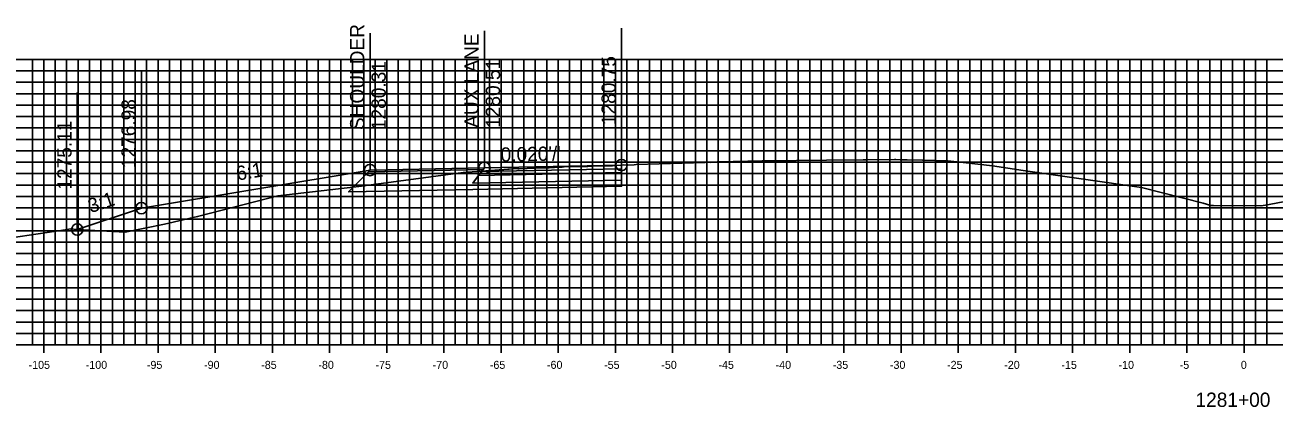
# Model space of a CAD drawing. Extents: x 674939 to 678919, y 750652 to 765176.
# Drawn here: x 678641.9 to 678751.2, y 763000.8 to 763034.3 of the extents above; entities that cross this region are included whole.
import ezdxf

# ---------------------------------------------------------------- set-up
doc = ezdxf.new("R2010")
doc.units = 0
for name, color, linetype in [('Level 10', 7, 'Continuous'), ('Level 16', 7, 'Continuous'), ('Level 18', 7, 'Continuous'), ('Level 19', 7, 'Continuous'), ('Level 20', 7, 'Continuous'), ('Level 22', 7, 'Continuous'), ('Level 23', 7, 'Continuous'), ('Level 4', 7, 'Continuous'), ('Level 8', 7, 'Continuous'), ('Level 9', 7, 'Continuous')]:
    doc.layers.add(name, color=color, linetype=linetype)

msp = doc.modelspace()

# ---------------------------------------------------------------- linework, layer by layer
at = {"layer": 'Level 10'}
msp.add_lwpolyline([(678640.67, 763015.67), (678645.39, 763016.36), (678645.89, 763016.44), (678646.39, 763016.4), (678650.66, 763016.17), (678654.08, 763016.85), (678656.98, 763017.53), (678662.08, 763018.85), (678664.01, 763019.35), (678671.6, 763020.23), (678671.65, 763020.24), (678671.72, 763020.25), (678680.22, 763021.4), (678683.78, 763021.64), (678684.12, 763021.67), (678684.23, 763021.68), (678684.8, 763021.73), (678684.99, 763021.7), (678685.12, 763021.71), (678687.2, 763021.8), (678687.58, 763021.8), (678687.73, 763021.81), (678688.67, 763021.86), (678688.86, 763021.84), (678689.05, 763021.88), (678690.94, 763021.91), (678691.11, 763021.92), (678691.86, 763021.96), (678693.19, 763021.98), (678693.27, 763021.98), (678694.06, 763022.04), (678694.07, 763022.04), (678694.23, 763022.05), (678694.61, 763022.03), (678695.18, 763022.07), (678695.35, 763022.08), (678701.4, 763022.27), (678701.62, 763022.28), (678701.63, 763022.28), (678701.65, 763022.28), (678701.84, 763022.26), (678701.86, 763022.27), (678702.43, 763022.31), (678702.58, 763022.31), (678706.36, 763022.42), (678706.71, 763022.42), (678712, 763022.46), (678715.21, 763022.5), (678715.51, 763022.5), (678717.96, 763022.53), (678717.99, 763022.53), (678718.07, 763022.53), (678718.45, 763022.51), (678718.63, 763022.5), (678718.63, 763022.5), (678719.02, 763022.5), (678719.07, 763022.49), (678720.4, 763022.47), (678720.46, 763022.47), (678722.53, 763022.42), (678722.62, 763022.41), (678722.63, 763022.41), (678722.89, 763022.39), (678723.96, 763022.26), (678726.52, 763021.96), (678729.22, 763021.57), (678739.55, 763020.07), (678744.95, 763018.7), (678745.61, 763018.51), (678745.87, 763018.51), (678750.01, 763018.46), (678750.4, 763018.53), (678757.99, 763019.97)], dxfattribs=at)
at = {"layer": 'Level 16'}
msp.add_lwpolyline([(678672.07, 763021.6), (678652.07, 763018.27), (678646.46, 763016.39)], dxfattribs=at)
at = {"layer": 'Level 18'}
for points in [[(678646.46, 763016.39), (678652.07, 763018.27), (678672.07, 763021.6), (678682.07, 763021.8), (678694.07, 763022.04)], [(678672.07, 763021.6), (678682.07, 763021.8), (678694.07, 763022.04)], [(678672.07, 763021.6), (678672.07, 763021.6)]]:
    msp.add_lwpolyline(points, dxfattribs=at)
for points in [[(678694.07, 763022.04), (678694.07, 763021.71), (678681.82, 763021.46), (678682.07, 763021.8)], [(678682.07, 763021.8), (678672.07, 763021.6), (678671.95, 763021.44), (678681.96, 763021.64)]]:
    msp.add_lwpolyline(points, close=True, dxfattribs=at)
at = {"layer": 'Level 19'}
msp.add_lwpolyline([(678694.07, 763020.72), (678694.07, 763020.18), (678681.07, 763019.91), (678670.2, 763019.69), (678671.95, 763021.44)], dxfattribs=at)
for points in [[(678694.07, 763021.38), (678694.07, 763020.72), (678681.07, 763020.45), (678681.57, 763021.12)], [(678694.07, 763021.71), (678694.07, 763021.38), (678681.57, 763021.12), (678681.82, 763021.46)]]:
    msp.add_lwpolyline(points, close=True, dxfattribs=at)
at = {"layer": 'Level 20'}
for p, q in [((678598.53, 763031.29), (678898.53, 763031.29)), ((678642.53, 763006.29), (678642.53, 763031.29)), ((678643.53, 763006.29), (678643.53, 763031.29)), ((678644.53, 763006.29), (678644.53, 763031.29)), ((678645.53, 763006.29), (678645.53, 763031.29)), ((678646.53, 763006.29), (678646.53, 763031.29)), ((678647.53, 763006.29), (678647.53, 763031.29)), ((678648.53, 763006.29), (678648.53, 763031.29)), ((678649.53, 763006.29), (678649.53, 763031.29)), ((678650.53, 763006.29), (678650.53, 763031.29)), ((678651.53, 763006.29), (678651.53, 763031.29)), ((678652.53, 763006.29), (678652.53, 763031.29)), ((678653.53, 763006.29), (678653.53, 763031.29)), ((678654.53, 763006.29), (678654.53, 763031.29)), ((678655.53, 763006.29), (678655.53, 763031.29)), ((678656.53, 763006.29), (678656.53, 763031.29)), ((678657.53, 763006.29), (678657.53, 763031.29)), ((678658.53, 763006.29), (678658.53, 763031.29)), ((678659.53, 763006.29), (678659.53, 763031.29)), ((678660.53, 763006.29), (678660.53, 763031.29)), ((678661.53, 763006.29), (678661.53, 763031.29)), ((678662.53, 763006.29), (678662.53, 763031.29)), ((678663.53, 763006.29), (678663.53, 763031.29)), ((678664.53, 763006.29), (678664.53, 763031.29)), ((678665.53, 763006.29), (678665.53, 763031.29)), ((678666.53, 763006.29), (678666.53, 763031.29)), ((678667.53, 763006.29), (678667.53, 763031.29)), ((678668.53, 763006.29), (678668.53, 763031.29)), ((678669.53, 763006.29), (678669.53, 763031.29)), ((678670.53, 763006.29), (678670.53, 763031.29)), ((678671.53, 763006.29), (678671.53, 763031.29)), ((678672.53, 763006.29), (678672.53, 763031.29)), ((678673.53, 763006.29), (678673.53, 763031.29)), ((678674.53, 763006.29), (678674.53, 763031.29)), ((678675.53, 763006.29), (678675.53, 763031.29)), ((678676.53, 763006.29), (678676.53, 763031.29)), ((678677.53, 763006.29), (678677.53, 763031.29)), ((678678.53, 763006.29), (678678.53, 763031.29)), ((678679.53, 763006.29), (678679.53, 763031.29)), ((678680.53, 763006.29), (678680.53, 763031.29)), ((678681.53, 763006.29), (678681.53, 763031.29)), ((678682.53, 763006.29), (678682.53, 763031.29)), ((678683.53, 763006.29), (678683.53, 763031.29)), ((678684.53, 763006.29), (678684.53, 763031.29)), ((678685.53, 763006.29), (678685.53, 763031.29)), ((678686.53, 763006.29), (678686.53, 763031.29)), ((678687.53, 763006.29), (678687.53, 763031.29)), ((678688.53, 763006.29), (678688.53, 763031.29)), ((678689.53, 763006.29), (678689.53, 763031.29)), ((678690.53, 763006.29), (678690.53, 763031.29)), ((678691.53, 763006.29), (678691.53, 763031.29)), ((678692.53, 763006.29), (678692.53, 763031.29)), ((678693.53, 763006.29), (678693.53, 763031.29)), ((678694.53, 763006.29), (678694.53, 763031.29)), ((678695.53, 763006.29), (678695.53, 763031.29)), ((678696.53, 763006.29), (678696.53, 763031.29)), ((678697.53, 763006.29), (678697.53, 763031.29)), ((678698.53, 763006.29), (678698.53, 763031.29)), ((678699.53, 763006.29), (678699.53, 763031.29)), ((678700.53, 763006.29), (678700.53, 763031.29)), ((678701.53, 763006.29), (678701.53, 763031.29)), ((678702.53, 763006.29), (678702.53, 763031.29)), ((678703.53, 763006.29), (678703.53, 763031.29)), ((678704.53, 763006.29), (678704.53, 763031.29)), ((678705.53, 763006.29), (678705.53, 763031.29)), ((678706.53, 763006.29), (678706.53, 763031.29)), ((678707.53, 763006.29), (678707.53, 763031.29)), ((678708.53, 763006.29), (678708.53, 763031.29)), ((678709.53, 763006.29), (678709.53, 763031.29)), ((678710.53, 763006.29), (678710.53, 763031.29)), ((678711.53, 763006.29), (678711.53, 763031.29)), ((678712.53, 763006.29), (678712.53, 763031.29)), ((678713.53, 763006.29), (678713.53, 763031.29)), ((678714.53, 763006.29), (678714.53, 763031.29)), ((678715.53, 763006.29), (678715.53, 763031.29)), ((678716.53, 763006.29), (678716.53, 763031.29)), ((678717.53, 763006.29), (678717.53, 763031.29)), ((678718.53, 763006.29), (678718.53, 763031.29)), ((678719.53, 763006.29), (678719.53, 763031.29)), ((678720.53, 763006.29), (678720.53, 763031.29)), ((678721.53, 763006.29), (678721.53, 763031.29)), ((678722.53, 763006.29), (678722.53, 763031.29)), ((678723.53, 763006.29), (678723.53, 763031.29)), ((678724.53, 763006.29), (678724.53, 763031.29)), ((678725.53, 763006.29), (678725.53, 763031.29)), ((678726.53, 763006.29), (678726.53, 763031.29)), ((678727.53, 763006.29), (678727.53, 763031.29)), ((678728.53, 763006.29), (678728.53, 763031.29)), ((678729.53, 763006.29), (678729.53, 763031.29)), ((678730.53, 763006.29), (678730.53, 763031.29)), ((678731.53, 763006.29), (678731.53, 763031.29)), ((678732.53, 763006.29), (678732.53, 763031.29)), ((678733.53, 763006.29), (678733.53, 763031.29)), ((678734.53, 763006.29), (678734.53, 763031.29)), ((678735.53, 763006.29), (678735.53, 763031.29)), ((678736.53, 763006.29), (678736.53, 763031.29)), ((678737.53, 763006.29), (678737.53, 763031.29)), ((678738.53, 763006.29), (678738.53, 763031.29)), ((678739.53, 763006.29), (678739.53, 763031.29)), ((678740.53, 763006.29), (678740.53, 763031.29)), ((678741.53, 763006.29), (678741.53, 763031.29)), ((678742.53, 763006.29), (678742.53, 763031.29)), ((678743.53, 763006.29), (678743.53, 763031.29)), ((678744.53, 763006.29), (678744.53, 763031.29)), ((678745.53, 763006.29), (678745.53, 763031.29)), ((678746.53, 763006.29), (678746.53, 763031.29)), ((678747.53, 763006.29), (678747.53, 763031.29)), ((678748.53, 763006.29), (678748.53, 763031.29)), ((678749.53, 763006.29), (678749.53, 763031.29)), ((678750.53, 763006.29), (678750.53, 763031.29)), ((678598.53, 763030.29), (678898.53, 763030.29)), ((678598.53, 763029.29), (678898.53, 763029.29)), ((678598.53, 763028.29), (678898.53, 763028.29)), ((678598.53, 763027.29), (678898.53, 763027.29)), ((678598.53, 763026.29), (678898.53, 763026.29)), ((678598.53, 763025.29), (678898.53, 763025.29)), ((678598.53, 763024.29), (678898.53, 763024.29)), ((678598.53, 763023.29), (678898.53, 763023.29)), ((678598.53, 763022.29), (678898.53, 763022.29)), ((678598.53, 763021.29), (678898.53, 763021.29)), ((678598.53, 763020.29), (678898.53, 763020.29)), ((678598.53, 763019.29), (678898.53, 763019.29)), ((678598.53, 763018.29), (678898.53, 763018.29)), ((678598.53, 763017.29), (678898.53, 763017.29)), ((678598.53, 763016.29), (678898.53, 763016.29)), ((678598.53, 763015.29), (678898.53, 763015.29)), ((678598.53, 763014.29), (678898.53, 763014.29)), ((678598.53, 763013.29), (678898.53, 763013.29)), ((678598.53, 763012.29), (678898.53, 763012.29)), ((678598.53, 763011.29), (678898.53, 763011.29)), ((678598.53, 763010.29), (678898.53, 763010.29)), ((678598.53, 763009.29), (678898.53, 763009.29)), ((678598.53, 763008.29), (678898.53, 763008.29)), ((678598.53, 763007.29), (678898.53, 763007.29)), ((678598.53, 763006.29), (678898.53, 763006.29))]:
    msp.add_line(p, q, dxfattribs=at)
at = {"layer": 'Level 23'}
for p, q in [((678694.07, 763022.04), (678694.07, 763034.04)), ((678672.07, 763021.6), (678672.07, 763033.6)), ((678682.07, 763021.8), (678682.07, 763033.8)), ((678652.07, 763018.27), (678652.07, 763030.27)), ((678646.46, 763016.39), (678646.46, 763028.39))]:
    msp.add_line(p, q, dxfattribs=at)
at = {"layer": 'Level 4'}
for centre in [(678672.07, 763021.6), (678672.07, 763021.6), (678682.07, 763021.8), (678694.07, 763022.04), (678652.07, 763018.27), (678646.46, 763016.39)]:
    msp.add_circle(centre, 0.5, dxfattribs=at)
at = {"layer": 'Level 8'}
for p, q in [((678643.53, 763005.59), (678643.53, 763006.99)), ((678648.53, 763005.59), (678648.53, 763006.99)), ((678653.53, 763005.59), (678653.53, 763006.99)), ((678658.53, 763005.59), (678658.53, 763006.99)), ((678663.53, 763005.59), (678663.53, 763006.99)), ((678668.53, 763005.59), (678668.53, 763006.99)), ((678673.53, 763005.59), (678673.53, 763006.99)), ((678678.53, 763005.59), (678678.53, 763006.99)), ((678683.53, 763005.59), (678683.53, 763006.99)), ((678688.53, 763005.59), (678688.53, 763006.99)), ((678693.53, 763005.59), (678693.53, 763006.99)), ((678698.53, 763005.59), (678698.53, 763006.99)), ((678703.53, 763005.59), (678703.53, 763006.99)), ((678708.53, 763005.59), (678708.53, 763006.99)), ((678713.53, 763005.59), (678713.53, 763006.99)), ((678718.53, 763005.59), (678718.53, 763006.99)), ((678723.53, 763005.59), (678723.53, 763006.99)), ((678728.53, 763005.59), (678728.53, 763006.99)), ((678733.53, 763005.59), (678733.53, 763006.99)), ((678738.53, 763005.59), (678738.53, 763006.99)), ((678743.53, 763005.59), (678743.53, 763006.99)), ((678748.53, 763005.59), (678748.53, 763006.99)), ((678598.53, 763006.29), (678898.53, 763006.29))]:
    msp.add_line(p, q, dxfattribs=at)

# ---------------------------------------------------------------- texts
at = {"layer": 'Level 22'}
for s, rotation, p in [("0.020'/'", 1.1458, (678683.5, 763022.33)), ('6:1', 9.4623, (678660.47, 763020.67)), ('3:1', 18.4349, (678647.64, 763017.82))]:
    msp.add_text(s, height=1.25, rotation=rotation, dxfattribs=at).set_placement(p)
at = {"layer": 'Level 23'}
for s, p in [('SHOULDER', (678671.57, 763025.1)), ('AUX LANE', (678681.57, 763025.3)), ('1280.31', (678673.45, 763025.1)), ('1280.51', (678683.45, 763025.3)), ('1280.75', (678693.57, 763025.54)), ('1276.98', (678651.57, 763021.77)), ('1275.11', (678645.96, 763019.89))]:
    msp.add_text(s, height=1.25, rotation=90, dxfattribs=at).set_placement(p)
at = {"layer": 'Level 9'}
for s, height, p in [('-105', 0.7, (678642.2, 763004.19)), ('-100', 0.7, (678647.2, 763004.19)), ('-95', 0.7, (678652.55, 763004.19)), ('-90', 0.7, (678657.55, 763004.19)), ('-85', 0.7, (678662.55, 763004.19)), ('-80', 0.7, (678667.55, 763004.19)), ('-75', 0.7, (678672.55, 763004.19)), ('-70', 0.7, (678677.55, 763004.19)), ('-65', 0.7, (678682.55, 763004.19)), ('-60', 0.7, (678687.55, 763004.19)), ('-55', 0.7, (678692.55, 763004.19)), ('-50', 0.7, (678697.55, 763004.19)), ('-45', 0.7, (678702.55, 763004.19)), ('-40', 0.7, (678707.55, 763004.19)), ('-35', 0.7, (678712.55, 763004.19)), ('-30', 0.7, (678717.55, 763004.19)), ('-25', 0.7, (678722.55, 763004.19)), ('-20', 0.7, (678727.55, 763004.19)), ('-15', 0.7, (678732.55, 763004.19)), ('-10', 0.7, (678737.55, 763004.19)), ('-5', 0.7, (678742.9, 763004.19)), ('0', 0.7, (678748.25, 763004.19)), ('1281+00', 1.25, (678744.28, 763000.86))]:
    msp.add_text(s, height=height, dxfattribs=at).set_placement(p)

doc.saveas('drawing.dxf')
